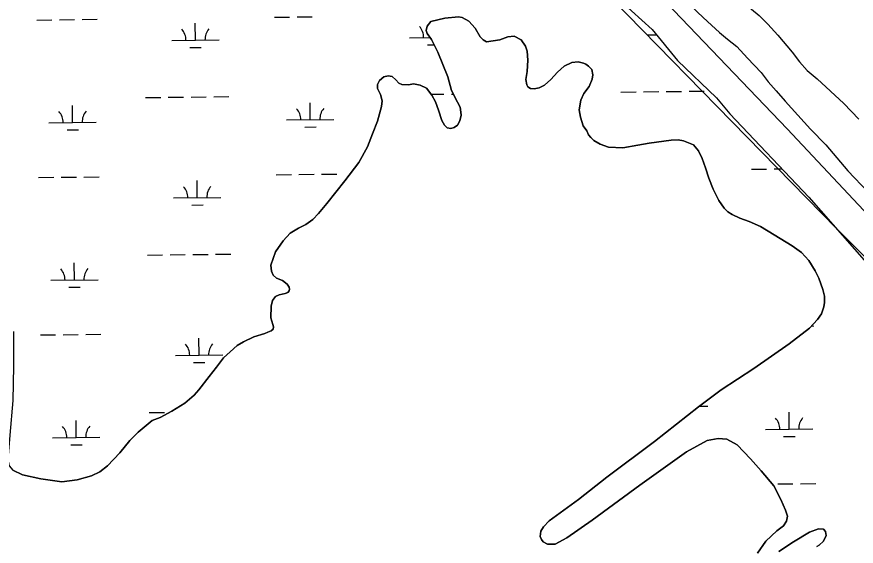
# Model space of a CAD drawing. Extents: x 3684037 to 3722149, y 433263 to 459021.
# Drawn here: x 3694344 to 3696117, y 452936 to 454054 of the extents above; entities that cross this region are included whole.
import ezdxf

# ---------------------------------------------------------------- set-up
doc = ezdxf.new("R2010")
doc.units = 0
for name, color, linetype in [('V-LEVE-TOET', 7, 'Continuous'), ('V-TOPO-SHOR', 7, 'Continuous'), ('V-WETL-SWMP', 7, 'Continuous')]:
    doc.layers.add(name, color=color, linetype=linetype)

msp = doc.modelspace()

# ---------------------------------------------------------------- linework, layer by layer
at = {"layer": 'V-LEVE-TOET'}
for points in [[(3696627.9, 453001), (3696461.1, 453218.4), (3696075.3, 453606.9), (3695412.9, 454284.5), (3694747.3, 455001.3), (3694132.9, 455662.7), (3693840.2, 455975.5), (3693606.8, 456218.9), (3693390.2, 456442.3), (3693137.7, 456709), (3692943.4, 456915.7)], [(3693028.7, 456916.7), (3693038.7, 456906.9), (3693324.6, 456624.6), (3693426.3, 456503.8), (3693538.5, 456377.8), (3693732.6, 456194.4), (3693929.1, 455975.9), (3694180.6, 455706.2), (3694539.2, 455332.5), (3694636.7, 455231.9), (3694998.1, 454845.3), (3695305.2, 454518.5), (3695635.9, 454168.1), (3695971, 453817), (3696154, 453621.9), (3696470.1, 453290.7), (3696591.5, 453172.8), (3696683.7, 453049.7), (3696799.1, 452898.8)]]:
    msp.add_lwpolyline(points, dxfattribs=at)
at = {"layer": 'V-TOPO-SHOR'}
for points in [[(3694981.8, 454897.1), (3695087, 454789.7), (3695182, 454691.4), (3695294, 454577.4), (3695395.9, 454465.2), (3695472.6, 454385.4), (3695564.2, 454287.8), (3695641.6, 454206), (3695729.2, 454116.4), (3695765.1, 454080.8), (3695782.7, 454063), (3695803.1, 454043.9), (3695828.1, 454020.9), (3695845.1, 454006.4), (3695864.7, 453991.3), (3695887.8, 453966.2), (3695916.3, 453935.9), (3695931.2, 453916.7), (3695948.2, 453897.6), (3695967.3, 453875.8), (3696020.9, 453816.4), (3696052.8, 453783.4), (3696099.1, 453728.6), (3696142.5, 453683.1)], [(3695157.1, 454844.2), (3695252.1, 454745.9), (3695364.1, 454631.9), (3695466, 454519.7), (3695542.6, 454439.9), (3695634.3, 454342.3), (3695711.7, 454260.5), (3695794.6, 454164.8), (3695833.3, 454123.2), (3695849.6, 454107.4), (3695871.3, 454090.3), (3695896.3, 454070), (3695912.5, 454056.2), (3695930.2, 454038.4), (3695951.9, 454015.3), (3695981.8, 453979), (3695997.5, 453958.5), (3696013.8, 453940.6), (3696034.8, 453922.9), (3696091, 453870.9), (3696122.9, 453837.9)], [(3695220.4, 454005.7), (3695210.8, 454018.5), (3695208.9, 454024.9), (3695211.1, 454033.8), (3695218.6, 454043.9), (3695248.6, 454050.8), (3695277.4, 454053.6), (3695285, 454052.5), (3695299.3, 454044.5), (3695312.4, 454029.9), (3695323.3, 454011.3), (3695329.3, 454004.9), (3695336.4, 454000.9), (3695364.6, 454005.4), (3695381.5, 454011.5), (3695394.5, 454012.9), (3695409.3, 454004.9), (3695418.9, 453992.1), (3695422, 453980.9), (3695423.4, 453962.1), (3695422, 453938.6), (3695419.3, 453921.4), (3695421.8, 453910.3), (3695423.7, 453906.2), (3695429, 453902.2), (3695437.3, 453901.7), (3695447.8, 453903.6), (3695458.9, 453909.7), (3695472.3, 453921.6), (3695486.2, 453936.5), (3695500.1, 453949.7), (3695516.5, 453957.6), (3695530, 453958.4), (3695541.2, 453956.2), (3695546, 453953.9), (3695551.9, 453949.3), (3695558.5, 453942.3), (3695561, 453931.1), (3695559.4, 453922.3), (3695553.1, 453906.9), (3695542.1, 453892), (3695535.9, 453877.8), (3695532, 453857.2), (3695535.2, 453841.9), (3695540.8, 453823.7), (3695548, 453812.7), (3695551.6, 453804.5), (3695557, 453798.7), (3695563, 453792.3), (3695576.6, 453784.8), (3695593.8, 453778.6), (3695624.4, 453777.3), (3695656.1, 453782.5), (3695679.6, 453786.9), (3695726, 453793.5), (3695741.3, 453793.7), (3695752.5, 453791.5), (3695759.6, 453788.7), (3695773.8, 453783), (3695784, 453770.8), (3695791.9, 453754.4), (3695798.6, 453735.1), (3695806, 453712.8), (3695815.2, 453690), (3695827.3, 453666.1), (3695838.1, 453649.7), (3695845.9, 453641.6), (3695855.4, 453635.9), (3695871.4, 453628.4), (3695890.9, 453621.7), (3695915.2, 453610.8), (3695943.7, 453593), (3695981.7, 453570), (3696001.9, 453556.2), (3696017.4, 453538.7), (3696030.7, 453517.2), (3696038.5, 453502), (3696046.5, 453478), (3696050.3, 453463.9), (3696050.5, 453450.4), (3696048.8, 453441.5), (3696043.8, 453426.1), (3696035.7, 453414.3), (3696018.3, 453395.8), (3695975.8, 453362.8), (3695901.2, 453311.1), (3695831.9, 453266), (3695784.1, 453230), (3695691, 453156.8), (3695590.3, 453081.2), (3695530.4, 453034.5), (3695468.7, 452988.9), (3695456.5, 452976.3), (3695451.3, 452967.4), (3695449.7, 452956.2), (3695452.2, 452949.8), (3695456.3, 452945.1), (3695465.2, 452940), (3695481.1, 452939.6), (3695506.2, 452953.5), (3695559.3, 452990.8)], [(3694647.5, 453207.7), (3694671.5, 453221), (3694699.5, 453237.9), (3694719.2, 453254.6), (3694728.5, 453265.9), (3694751, 453293.9), (3694766.1, 453313.6), (3694781.1, 453333.2), (3694795, 453346.3), (3694810.1, 453359.5), (3694823.5, 453367.4), (3694845.2, 453377.7), (3694868, 453384.5), (3694874.5, 453387.5), (3694881.5, 453390.5), (3694885.5, 453394.1), (3694886.6, 453398.9), (3694884.8, 453404.1), (3694881.1, 453418.2), (3694881.3, 453442.3), (3694884.7, 453454.7), (3694891, 453463.1), (3694898.6, 453466.7), (3694911.5, 453469.2), (3694916.8, 453471.1), (3694919.7, 453474.7), (3694920.2, 453478.2), (3694919.6, 453482.9), (3694915.4, 453489.3), (3694905.2, 453496.8), (3694892.8, 453501.9), (3694885.7, 453507.7), (3694882, 453516.5), (3694881.2, 453529.4), (3694890.8, 453557.2), (3694907, 453580.4), (3694922, 453596.5), (3694939.5, 453607.4), (3694954.7, 453615.2), (3694969.9, 453625.4), (3694981.5, 453638.6), (3694999.4, 453659.4), (3695037, 453707), (3695066.4, 453745.7), (3695084.8, 453778.9), (3695095.5, 453806.7), (3695105.8, 453833.4), (3695114.7, 453864.1), (3695115.7, 453876.5), (3695112.6, 453889.4), (3695105.9, 453902.2), (3695105.8, 453911), (3695110.4, 453919.3), (3695119.7, 453927.1), (3695128.5, 453929), (3695136.8, 453927.4), (3695145.1, 453920.4), (3695151.1, 453913.5), (3695157.6, 453910.6), (3695171.7, 453910.2), (3695182.3, 453912.1), (3695196.5, 453909.4), (3695209.5, 453903.1), (3695220.9, 453888), (3695228.7, 453874), (3695234.9, 453856.4), (3695241.7, 453834.7), (3695247.7, 453824.8), (3695253.1, 453819.6), (3695260.7, 453817.9), (3695267.8, 453819.8), (3695274.8, 453824.6), (3695279.9, 453834.1), (3695282.7, 453845.9), (3695282, 453852.4), (3695280.7, 453863), (3695275.2, 453873.5), (3695262.5, 453898), (3695254.5, 453926.7), (3695233.7, 453979.4), (3695220.4, 454005.7)], [(3694337.1, 453389.3), (3694337.4, 453316), (3694336.2, 453243.4), (3694329.8, 453169.9), (3694325.3, 453119), (3694328.5, 453105.6), (3694336.1, 453095.9), (3694356.5, 453086.5), (3694395.5, 453078.1), (3694439.7, 453071.2), (3694471.9, 453075.4), (3694502.4, 453084.1), (3694519.5, 453092.6), (3694535.8, 453105.5), (3694562.3, 453132.9), (3694582.9, 453158.6), (3694600.6, 453176.1), (3694630.2, 453201.2), (3694647.5, 453207.7)], [(3695559.3, 452990.8), (3695660, 453064.6), (3695759, 453134.9), (3695802.2, 453159), (3695825.7, 453162.9), (3695844, 453161.4), (3695865.9, 453149.4), (3695894, 453119.8), (3695916.7, 453094.8), (3695943.1, 453062.8), (3695958.2, 453034.2), (3695967.9, 453012), (3695972.2, 452999.1), (3695970, 452988.4), (3695963.7, 452978.4), (3695949.7, 452968.1), (3695926.5, 452946), (3695908.6, 452920.5)], [(3695953.9, 452924.1), (3695984.8, 452944.5), (3696018.6, 452965), (3696037.4, 452972.4), (3696048, 452971.3), (3696052.1, 452966.7), (3696054, 452957.9), (3696048.3, 452946), (3696039, 452937.7), (3696033.8, 452934.6)]]:
    msp.add_lwpolyline(points, dxfattribs=at)
at = {"layer": 'V-WETL-SWMP'}
for p, q in [((3694386.4, 454047), (3694418.4, 454047.3)), ((3694434.4, 454047.5), (3694466.4, 454047.9)), ((3694482.4, 454048.1), (3694514.4, 454048.5)), ((3694721.8, 454004.4), (3694721.4, 454040.4)), ((3694888.3, 454052.8), (3694920.3, 454053.2)), ((3694936.3, 454053.4), (3694968.3, 454053.7)), ((3695223.2, 454045), (3695223.2, 454046.3)), ((3694671.8, 454003.9), (3694771.8, 454005)), ((3695173.7, 454009.7), (3695217, 454010.2)), ((3695675.5, 454015.5), (3695695.1, 454015.8)), ((3694710, 453988.9), (3694734, 453989.1)), ((3695211.8, 453994.7), (3695225.9, 453994.9)), ((3695764.1, 453896.5), (3695796.1, 453896.9)), ((3694616.3, 453883.1), (3694648.3, 453883.5)), ((3694664.3, 453883.7), (3694696.3, 453884.1)), ((3694712.3, 453884.2), (3694744.3, 453884.6)), ((3694760.3, 453884.8), (3694792.3, 453885.2)), ((3695219.3, 453890.1), (3695246.2, 453890.5)), ((3695262.2, 453890.6), (3695266.3, 453890.7)), ((3695620.1, 453894.8), (3695652.1, 453895.2)), ((3695668.1, 453895.4), (3695700.1, 453895.7)), ((3695716.1, 453895.9), (3695748.1, 453896.3)), ((3694462.3, 453830.6), (3694461.9, 453866.6)), ((3694964.2, 453836.4), (3694963.8, 453872.4)), ((3694412.3, 453830), (3694512.3, 453831.2)), ((3694914.2, 453835.9), (3695014.2, 453837)), ((3694450.5, 453815), (3694474.5, 453815.3)), ((3694952.4, 453820.9), (3694976.4, 453821.1)), ((3694892.2, 453720.2), (3694924.2, 453720.5)), ((3694940.2, 453720.7), (3694972.2, 453721.1)), ((3694988.2, 453721.3), (3695020.1, 453721.6)), ((3695895.9, 453731.8), (3695927.9, 453732.2)), ((3695943.9, 453732.4), (3695960.4, 453732.6)), ((3694390.3, 453714.3), (3694422.3, 453714.7)), ((3694438.3, 453714.9), (3694470.3, 453715.2)), ((3694486.3, 453715.4), (3694518.3, 453715.8)), ((3694725.6, 453671.8), (3694725.2, 453707.8)), ((3694675.6, 453671.2), (3694775.6, 453672.4)), ((3694713.8, 453656.2), (3694737.8, 453656.5)), ((3694620.2, 453550.5), (3694652.2, 453550.8)), ((3694668.2, 453551), (3694700.2, 453551.4)), ((3694716.2, 453551.6), (3694748.2, 453552)), ((3694764.2, 453552.2), (3694796.2, 453552.5)), ((3694466.2, 453497.9), (3694465.8, 453533.9)), ((3694416.2, 453497.4), (3694516.2, 453498.5)), ((3694454.4, 453482.4), (3694478.4, 453482.6)), ((3696022.9, 453400.6), (3696027.8, 453400.7)), ((3694442.2, 453382.2), (3694474.1, 453382.6)), ((3694490.1, 453382.8), (3694522.1, 453383.2)), ((3694394.2, 453381.7), (3694426.2, 453382)), ((3694729.5, 453339.1), (3694729.1, 453375.1)), ((3694679.5, 453338.5), (3694779.5, 453339.7)), ((3694717.7, 453323.6), (3694741.7, 453323.8)), ((3695785.9, 453231.3), (3695803.8, 453231.6)), ((3694624.1, 453217.8), (3694656.1, 453218.2)), ((3695975.7, 453182.8), (3695975.3, 453218.8)), ((3694470.1, 453165.3), (3694469.7, 453201.3)), ((3695925.7, 453182.2), (3696025.7, 453183.4)), ((3694420.1, 453164.7), (3694520.1, 453165.9)), ((3695963.9, 453167.2), (3695987.9, 453167.5)), ((3694458.3, 453149.7), (3694482.3, 453150)), ((3695951.6, 453067.1), (3695983.6, 453067.5)), ((3695999.6, 453067.6), (3696031.6, 453068))]:
    msp.add_line(p, q, dxfattribs=at)
for points in [[(3695028.9, 454712.2), (3695085.5, 454655.6), (3695164.8, 454587.6), (3695258.3, 454468.7), (3695351.7, 454366.7), (3695476.3, 454222.3), (3695555.6, 454148.7), (3695620.7, 454086.4), (3695685.9, 454026.9), (3695739.7, 453961.8), (3695821.8, 453882.5), (3695850.1, 453848.5), (3696017.2, 453672.9), (3696139, 453534.2), (3696274.9, 453420.9), (3696359.9, 453327.4), (3696478.8, 453194.3), (3696627.9, 453001), (3696662.9, 452964.9), (3696741, 452880)], [(3696050.3, 453463.9), (3696046.5, 453478), (3696038.5, 453502), (3696030.7, 453517.2), (3696017.4, 453538.7), (3696001.9, 453556.2), (3695981.7, 453570), (3695943.7, 453593), (3695915.2, 453610.8), (3695890.9, 453621.7), (3695871.4, 453628.4), (3695855.4, 453635.9), (3695845.9, 453641.6), (3695838.1, 453649.7), (3695827.3, 453666.1), (3695815.2, 453690), (3695806, 453712.8), (3695798.6, 453735.1), (3695791.9, 453754.4), (3695784, 453770.8), (3695773.8, 453783), (3695759.6, 453788.7), (3695752.5, 453791.5), (3695741.3, 453793.7), (3695726, 453793.5), (3695679.6, 453786.9), (3695656.1, 453782.5), (3695624.4, 453777.3), (3695593.8, 453778.6), (3695576.6, 453784.8), (3695563, 453792.3), (3695557, 453798.7), (3695551.6, 453804.5), (3695548, 453812.7), (3695540.8, 453823.7), (3695535.2, 453841.9), (3695532, 453857.2), (3695535.9, 453877.8), (3695542.1, 453892), (3695553.1, 453906.9), (3695559.4, 453922.3), (3695561, 453931.1), (3695558.5, 453942.3), (3695551.9, 453949.3), (3695546, 453953.9), (3695541.2, 453956.2), (3695530, 453958.4), (3695516.5, 453957.6), (3695500.1, 453949.7), (3695486.2, 453936.5), (3695472.3, 453921.6), (3695458.9, 453909.7), (3695447.8, 453903.6), (3695437.3, 453901.7), (3695429, 453902.2), (3695423.7, 453906.2), (3695421.8, 453910.3), (3695419.3, 453921.4), (3695422, 453938.6), (3695423.4, 453962.1), (3695422, 453980.9), (3695418.9, 453992.1), (3695409.3, 454004.9), (3695394.5, 454012.9), (3695381.5, 454011.5), (3695364.6, 454005.4), (3695336.4, 454000.9), (3695329.3, 454004.9), (3695323.3, 454011.3), (3695312.4, 454029.9), (3695299.3, 454044.5), (3695285, 454052.5), (3695277.4, 454053.6), (3695248.6, 454050.8), (3695218.6, 454043.9), (3695211.1, 454033.8), (3695208.9, 454024.9), (3695210.8, 454018.5), (3695220.4, 454005.7), (3695233.7, 453979.4), (3695254.5, 453926.7), (3695262.5, 453898), (3695275.2, 453873.5), (3695280.7, 453863), (3695282, 453852.4), (3695282.7, 453845.9), (3695279.9, 453834.1), (3695274.8, 453824.6), (3695267.8, 453819.8), (3695260.7, 453817.9), (3695253.1, 453819.6), (3695247.7, 453824.8), (3695241.7, 453834.7), (3695234.9, 453856.4), (3695228.7, 453874), (3695220.9, 453888), (3695209.5, 453903.1), (3695196.5, 453909.4), (3695182.3, 453912.1), (3695171.7, 453910.2), (3695157.6, 453910.6)], [(3695157.6, 453910.6), (3695151.1, 453913.5), (3695145.1, 453920.4), (3695136.8, 453927.4), (3695128.5, 453929), (3695119.7, 453927.1), (3695110.4, 453919.3), (3695105.8, 453911), (3695105.9, 453902.2), (3695112.6, 453889.4), (3695115.7, 453876.5), (3695114.7, 453864.1), (3695105.8, 453833.4), (3695095.5, 453806.7), (3695084.8, 453778.9), (3695066.4, 453745.7), (3695037, 453707), (3694999.4, 453659.4), (3694981.5, 453638.6), (3694969.9, 453625.4), (3694954.7, 453615.2), (3694939.5, 453607.4), (3694922, 453596.5), (3694907, 453580.4), (3694890.8, 453557.2), (3694881.2, 453529.4), (3694882, 453516.5), (3694885.7, 453507.7), (3694892.8, 453501.9), (3694905.2, 453496.8), (3694915.4, 453489.3), (3694919.6, 453482.9), (3694920.2, 453478.2), (3694919.7, 453474.7), (3694916.8, 453471.1), (3694911.5, 453469.2), (3694898.6, 453466.7), (3694891, 453463.1), (3694884.7, 453454.7), (3694881.3, 453442.3), (3694881.1, 453418.2), (3694884.8, 453404.1), (3694886.6, 453398.9), (3694885.5, 453394.1), (3694881.5, 453390.5), (3694874.5, 453387.5), (3694868, 453384.5), (3694845.2, 453377.7), (3694823.5, 453367.4), (3694810.1, 453359.5), (3694795, 453346.3), (3694781.1, 453333.2), (3694766.1, 453313.6), (3694751, 453293.9), (3694728.5, 453265.9), (3694719.2, 453254.6), (3694699.5, 453237.9), (3694671.5, 453221), (3694647.5, 453207.7), (3694630.2, 453201.2), (3694600.6, 453176.1), (3694582.9, 453158.6), (3694562.3, 453132.9), (3694535.8, 453105.5), (3694519.5, 453092.6), (3694502.4, 453084.1), (3694471.9, 453075.4), (3694439.7, 453071.2), (3694395.5, 453078.1), (3694356.5, 453086.5), (3694336.1, 453095.9)], [(3695908.6, 452920.5), (3695926.5, 452946), (3695949.7, 452968.1), (3695963.7, 452978.4), (3695970, 452988.4), (3695972.2, 452999.1), (3695967.9, 453012), (3695958.2, 453034.2), (3695943.1, 453062.8), (3695916.7, 453094.8), (3695894, 453119.8), (3695865.9, 453149.4), (3695844, 453161.4), (3695825.7, 453162.9), (3695802.2, 453159), (3695759, 453134.9), (3695660, 453064.6), (3695559.3, 452990.8), (3695506.2, 452953.5), (3695481.1, 452939.6), (3695465.2, 452940), (3695456.3, 452945.1), (3695452.2, 452949.8), (3695449.7, 452956.2), (3695451.3, 452967.4), (3695456.5, 452976.3), (3695468.7, 452988.9), (3695530.4, 453034.5), (3695590.3, 453081.2), (3695691, 453156.8), (3695784.1, 453230), (3695831.9, 453266), (3695901.2, 453311.1), (3695975.8, 453362.8), (3696018.3, 453395.8), (3696035.7, 453414.3), (3696043.8, 453426.1), (3696048.8, 453441.5), (3696050.5, 453450.4), (3696050.3, 453463.9)], [(3696033.8, 452934.6), (3696039, 452937.7), (3696048.3, 452946), (3696054, 452957.9), (3696052.1, 452966.7), (3696048, 452971.3), (3696037.4, 452972.4), (3696018.6, 452965), (3695984.8, 452944.5), (3695953.9, 452924.1)]]:
    msp.add_lwpolyline(points, dxfattribs=at)
for centre, start, end in [((3694666.5, 454004.3), 359.8949, 41.4385), ((3694777, 454005.6), 139.8949, 181.4385), ((3695168.4, 454010.1), 359.8949, 41.4385), ((3694407.1, 453830.4), 359.8949, 41.4385), ((3694517.6, 453831.7), 139.8949, 181.4385), ((3694909, 453836.3), 359.8949, 41.4385), ((3695019.5, 453837.5), 139.8949, 181.4385), ((3694670.4, 453671.6), 359.8949, 41.4385), ((3694780.9, 453672.9), 139.8949, 181.4385), ((3694411, 453497.8), 359.8949, 41.4385), ((3694521.4, 453499.1), 139.8949, 181.4385), ((3694674.3, 453339), 359.8949, 41.4385), ((3694784.7, 453340.2), 139.8949, 181.4385), ((3695920.5, 453182.6), 359.8949, 41.4385), ((3696030.9, 453183.9), 139.8949, 181.4385), ((3694414.8, 453165.1), 359.8949, 41.4385), ((3694525.3, 453166.4), 139.8949, 181.4385)]:
    msp.add_arc(centre, 35.2, start, end, dxfattribs=at)

doc.saveas('drawing.dxf')
